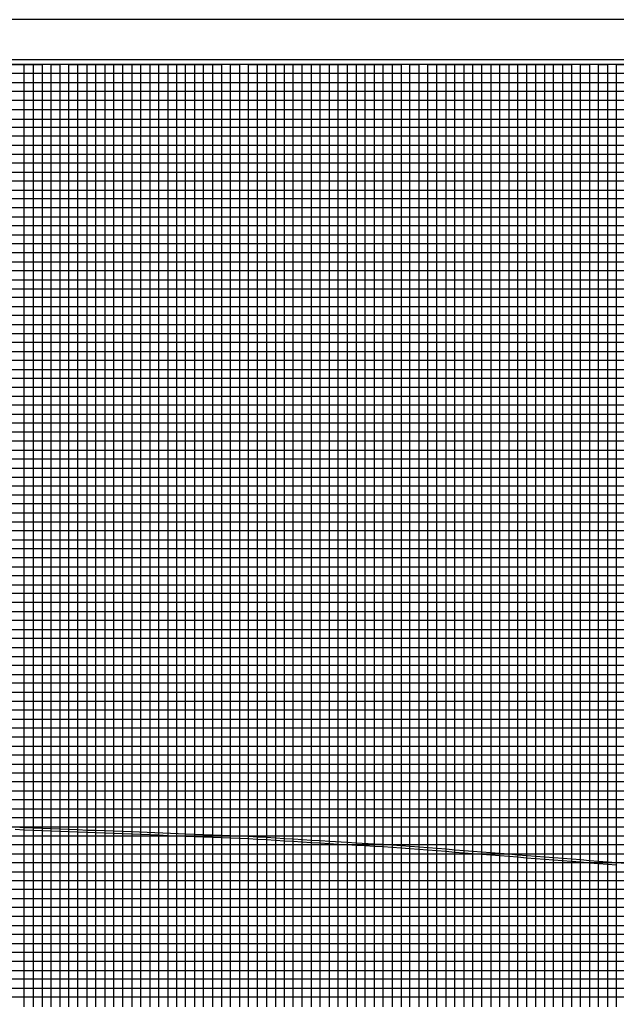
# Model space of a CAD drawing. Extents: x 2345490 to 2436403, y 465165 to 573888.
# Drawn here: x 2383359 to 2383692, y 549517 to 550063 of the extents above; entities that cross this region are included whole.
import ezdxf

# ---------------------------------------------------------------- set-up
doc = ezdxf.new("R2010")
doc.units = 0
for name, color, linetype in [('Old_Level_1', 7, 'Continuous'), ('Old_Level_18', 7, 'Continuous'), ('Old_Level_2', 7, 'Continuous'), ('Old_Level_41', 7, 'Continuous'), ('Old_Level_42', 7, 'Continuous'), ('Old_Level_43', 7, 'Continuous'), ('Old_Level_50', 7, 'Continuous'), ('Old_Level_51', 7, 'Continuous')]:
    doc.layers.add(name, color=color, linetype=linetype)

msp = doc.modelspace()

# ---------------------------------------------------------------- linework, layer by layer
at = {"layer": 'Old_Level_1'}
msp.add_lwpolyline([(2383356.79895, 549611.3805), (2383361.79895, 549611.168), (2383366.79895, 549610.95725), (2383371.79895, 549610.74475), (2383376.79895, 549610.53225), (2383381.79895, 549610.31975), (2383386.79895, 549610.10725), (2383391.79895, 549609.89475), (2383396.79895, 549609.6945), (2383401.79895, 549609.51175), (2383406.79895, 549609.32875), (2383411.79895, 549609.146), (2383416.79895, 549608.963), (2383421.79895, 549608.77975), (2383426.79895, 549608.589), (2383431.79895, 549608.39825), (2383436.79895, 549608.2075), (2383441.79895, 549608.01675), (2383446.79895, 549607.826), (2383451.79895, 549607.63525), (2383456.79895, 549607.4395), (2383461.79895, 549607.24825), (2383466.79895, 549607.05675), (2383471.79895, 549606.86525), (2383476.79895, 549606.67375), (2383481.79895, 549606.48225), (2383486.79895, 549606.263), (2383491.79895, 549605.95325), (2383496.79895, 549605.64325), (2383501.79895, 549605.3335), (2383506.79895, 549605.0235), (2383511.79895, 549604.71375), (2383516.79895, 549604.4095), (2383521.79895, 549604.09925), (2383526.79895, 549603.78875), (2383531.79895, 549603.4785), (2383536.79895, 549603.16825), (2383541.79895, 549602.85775), (2383546.79895, 549602.55925), (2383551.79895, 549602.297), (2383556.79895, 549602.03475), (2383561.79895, 549601.768), (2383566.79895, 549601.4915), (2383571.79895, 549601.111), (2383576.79895, 549600.718), (2383581.79895, 549600.32375), (2383586.79895, 549599.9245), (2383591.79895, 549599.52525), (2383596.79895, 549599.126), (2383601.79895, 549598.72975), (2383606.79895, 549598.33125), (2383611.79895, 549597.9325), (2383616.79895, 549597.534), (2383621.79895, 549597.1355), (2383626.79895, 549596.737), (2383631.79895, 549596.342), (2383636.79895, 549595.944), (2383641.79895, 549595.54575), (2383646.79895, 549595.15025), (2383651.79895, 549594.75425), (2383656.79895, 549594.3585), (2383661.79895, 549593.9625), (2383666.79895, 549593.5665), (2383671.79895, 549593.1705), (2383676.79895, 549592.77375), (2383681.79895, 549592.37775), (2383686.79895, 549591.98175), (2383691.79895, 549591.58575)], dxfattribs=at)
at = {"layer": 'Old_Level_18'}
msp.add_lwpolyline([(2384616.79875, 550037.754), (2383116.79875, 550037.754), (2383116.79875, 548987.754), (2384616.79875, 548987.754)], close=True, dxfattribs=at)
at = {"layer": 'Old_Level_2'}
msp.add_lwpolyline([(2383356.85414, 549612.67933), (2383361.85392, 549612.46684), (2383366.85392, 549612.25609), (2383391.85256, 549611.19365), (2383396.8487, 549610.99355), (2383401.84647, 549610.81088), (2383406.84647, 549610.62788), (2383411.84647, 549610.44513), (2383416.84653, 549610.26213), (2383421.84754, 549610.07884), (2383451.84916, 549608.93428), (2383456.84922, 549608.73853), (2383461.84867, 549608.5473), (2383481.8523, 549607.78116), (2383486.86762, 549607.56124), (2383491.87936, 549607.25076), (2383496.87936, 549606.94076), (2383501.87936, 549606.63101), (2383506.87936, 549606.32101), (2383511.87862, 549606.01131), (2383516.87868, 549605.70705), (2383521.87949, 549605.39675), (2383526.87949, 549605.08625), (2383531.87948, 549604.776), (2383541.87796, 549604.15535), (2383546.87173, 549603.85722), (2383556.86762, 549603.33293), (2383561.86947, 549603.06609), (2383566.88417, 549602.78877), (2383571.89921, 549602.40713), (2383576.90098, 549602.01399), (2383581.90178, 549601.61968), (2383596.90204, 549600.42191), (2383601.90194, 549600.02566), (2383606.90226, 549599.62714), (2383611.90226, 549599.22839), (2383626.90178, 549598.03293), (2383631.90172, 549597.63793), (2383636.90214, 549597.2399), (2383641.90181, 549596.84167), (2383646.90152, 549596.4462), (2383651.90156, 549596.05019), (2383656.90156, 549595.65444), (2383671.90169, 549594.46643), (2383676.90169, 549594.06968), (2383681.90159, 549593.67369), (2383701.90172, 549592.08968)], dxfattribs=at)
at = {"layer": 'Old_Level_41'}
for points in [[(2383116.79875, 550037.754), (2383166.79875, 550037.754), (2383166.79875, 549012.754), (2383216.79875, 549012.754), (2383216.79875, 550037.754), (2383266.79875, 550037.754), (2383266.79875, 549012.754), (2383316.79875, 549012.754), (2383316.79875, 550037.754), (2383366.79875, 550037.754), (2383366.79875, 549012.754), (2383416.79875, 549012.754), (2383416.79875, 550037.754), (2383466.79875, 550037.754), (2383466.79875, 549012.754), (2383516.79875, 549012.754), (2383516.79875, 550037.754), (2383566.79875, 550037.754), (2383566.79875, 549012.754), (2383616.79875, 549012.754), (2383616.79875, 550037.754), (2383666.79875, 550037.754), (2383666.79875, 549012.754), (2383716.79875, 549012.754)], [(2383191.79875, 549012.754), (2383191.79875, 550037.754), (2383241.79875, 550037.754), (2383241.79875, 549012.754), (2383291.79875, 549012.754), (2383291.79875, 550037.754), (2383341.79875, 550037.754), (2383341.79875, 549012.754), (2383391.79875, 549012.754), (2383391.79875, 550037.754), (2383441.79875, 550037.754), (2383441.79875, 549012.754), (2383491.79875, 549012.754), (2383491.79875, 550037.754), (2383541.79875, 550037.754), (2383541.79875, 549012.754), (2383591.79875, 549012.754), (2383591.79875, 550037.754), (2383641.79875, 550037.754), (2383641.79875, 549012.754), (2383691.79875, 549012.754), (2383691.79875, 550037.754), (2383741.79875, 550037.754)], [(2383116.79875, 549987.754), (2384416.74875, 549987.754)], [(2384416.74875, 549937.754), (2383116.79875, 549937.754), (2383116.79875, 549887.704), (2384616.79875, 549887.704)], [(2384616.79875, 549862.754), (2383116.79875, 549862.754), (2383116.79875, 549912.754), (2384416.74875, 549912.754)], [(2384616.79875, 549837.754), (2383116.79875, 549837.754), (2383116.79875, 549787.754), (2384616.79875, 549787.754)], [(2384616.79875, 549762.754), (2383116.79875, 549762.754), (2383116.79875, 549812.754), (2384616.79875, 549812.754)], [(2384616.79875, 549737.754), (2383116.79875, 549737.754), (2383116.79875, 549687.754), (2384616.79875, 549687.754)], [(2384616.79875, 549637.754), (2383116.79875, 549637.754), (2383116.79875, 549587.754), (2384616.79875, 549587.754)], [(2384616.79875, 549537.754), (2383116.79875, 549537.754), (2383116.79875, 549487.754), (2384616.79875, 549487.754)]]:
    msp.add_lwpolyline(points, dxfattribs=at)
at = {"layer": 'Old_Level_42'}
for points in [[(2384416.74875, 549962.754), (2383116.89875, 549962.754), (2383116.89875, 550012.704), (2384416.74875, 550012.704)], [(2384616.79875, 549662.754), (2383116.79875, 549662.754), (2383116.79875, 549712.754), (2384616.79875, 549712.754)], [(2384616.79875, 549562.754), (2383116.79875, 549562.754), (2383116.79875, 549612.754), (2384616.79875, 549612.754)]]:
    msp.add_lwpolyline(points, dxfattribs=at)
at = {"layer": 'Old_Level_43'}
for p, q in [((2384566.79875, 549857.754), (2383166.79875, 549857.754)), ((2383166.79875, 549852.754), (2384566.79875, 549852.754)), ((2384566.79875, 549832.754), (2383166.79875, 549832.754))]:
    msp.add_line(p, q, dxfattribs=at)
for points in [[(2383361.79875, 549012.754), (2383361.79875, 550037.754), (2383371.79875, 550037.754), (2383371.79875, 549012.754)], [(2383376.79875, 549012.754), (2383376.79875, 550037.754), (2383376.79875, 550037.754), (2383381.79875, 550037.754), (2383381.79875, 549012.754)], [(2383386.79875, 549012.754), (2383386.79875, 550037.754), (2383396.79875, 550037.754), (2383396.79875, 549012.754)], [(2383401.79875, 549012.754), (2383401.79875, 550037.754), (2383406.79875, 550037.754), (2383406.79875, 549012.754)], [(2383411.79875, 549012.754), (2383411.79875, 550037.754), (2383421.79875, 550037.754), (2383421.79875, 549012.754)], [(2383426.79875, 549012.754), (2383426.79875, 550037.754), (2383431.79875, 550037.754), (2383431.79875, 549012.754)], [(2383436.79875, 549012.754), (2383436.79875, 550037.754), (2383446.79875, 550037.754), (2383446.79875, 549012.754)], [(2383451.79875, 549012.754), (2383451.79875, 550037.754), (2383456.79875, 550037.754), (2383456.79875, 549012.754)], [(2383461.79875, 549012.754), (2383461.79875, 550037.754), (2383471.79875, 550037.754), (2383471.79875, 549012.754)], [(2383476.79875, 549012.754), (2383476.79875, 550037.754), (2383481.79875, 550037.754), (2383481.79875, 549012.754)], [(2383486.79875, 549012.754), (2383486.79875, 550037.754), (2383496.79875, 550037.754), (2383496.79875, 549012.754)], [(2383501.79875, 550037.754), (2383501.79875, 549012.754), (2383506.79875, 549012.754), (2383506.79875, 550037.754)], [(2383501.79875, 550037.154), (2383501.79875, 549012.754), (2383506.79875, 549012.754), (2383506.79875, 550037.154)], [(2383511.79875, 549012.754), (2383511.79875, 550037.754), (2383521.79875, 550037.754), (2383521.79875, 549012.754)], [(2383526.79875, 549012.754), (2383526.79875, 550037.754), (2383531.79875, 550037.754), (2383531.79875, 549012.754)], [(2383536.79875, 549012.754), (2383536.79875, 550037.754), (2383546.79875, 550037.754), (2383546.79875, 549012.754)], [(2383551.79875, 549012.754), (2383551.79875, 550037.754), (2383556.79875, 550037.754), (2383556.79875, 549012.754)], [(2383561.79875, 549012.754), (2383561.79875, 550037.754), (2383571.79875, 550037.754), (2383571.79875, 549012.754)], [(2383576.79875, 549012.754), (2383576.79875, 550037.754), (2383581.79875, 550037.754), (2383581.79875, 549012.754)], [(2383586.79875, 549012.754), (2383586.79875, 550037.754), (2383596.79875, 550037.754), (2383596.79875, 549012.754)], [(2383601.79875, 549012.754), (2383601.79875, 550037.754), (2383606.79875, 550037.754), (2383606.79875, 549012.754)], [(2383611.79875, 549012.754), (2383611.79875, 550037.754), (2383621.79875, 550037.754), (2383621.79875, 549012.754)], [(2383626.79875, 549012.754), (2383626.79875, 550037.754), (2383631.79875, 550037.754), (2383631.79875, 549012.754)], [(2383636.79875, 549012.754), (2383636.79875, 550037.754), (2383646.79875, 550037.754), (2383646.79875, 549012.754)], [(2383651.79875, 550037.754), (2383651.79875, 549012.754), (2383656.79875, 549012.754), (2383656.79875, 550037.754), (2383661.79875, 550037.754), (2383661.79875, 549012.754), (2383671.79875, 549012.754), (2383671.79875, 550037.754), (2383676.79875, 550037.754), (2383676.79875, 549012.754), (2383681.79875, 549012.754), (2383681.79875, 550037.754), (2383686.79875, 550037.754), (2383686.79875, 549012.754)], [(2384416.74875, 550032.754), (2383166.79875, 550032.754), (2383166.79875, 550027.754), (2384416.74875, 550027.754)], [(2384416.74875, 550022.754), (2383166.79875, 550022.754), (2383166.79875, 550017.754), (2384416.74875, 550017.754)], [(2384416.74875, 550007.004), (2383167.79875, 550007.004), (2383167.79875, 550002.754), (2384416.74875, 550002.754)], [(2384416.74875, 549997.754), (2383166.79875, 549997.754), (2383166.79875, 549992.754), (2384416.74875, 549992.754)], [(2384416.74875, 549982.754), (2383166.79875, 549982.754), (2383166.79875, 549977.754), (2384416.74875, 549977.754)], [(2384416.74875, 549972.754), (2383166.79875, 549972.754), (2383166.79875, 549967.754), (2384416.74875, 549967.754)], [(2384416.74875, 549957.754), (2383166.79875, 549957.754), (2383166.79875, 549952.754), (2384416.74875, 549952.754)], [(2384416.74875, 549947.754), (2383166.79875, 549947.754), (2383166.79875, 549942.754), (2384416.74875, 549942.754)], [(2384416.74875, 549932.754), (2383166.79875, 549932.754), (2383166.79875, 549927.754), (2384416.74875, 549927.754)], [(2384416.74875, 549922.754), (2383166.79875, 549922.754), (2383166.79875, 549917.754), (2384416.74875, 549917.754)], [(2384416.74875, 549907.754), (2383166.79875, 549907.754), (2383166.79875, 549902.754), (2384416.74875, 549902.754)], [(2384566.79875, 549897.754), (2383166.79875, 549897.754), (2383166.79875, 549897.754), (2383166.79875, 549877.754), (2384566.79875, 549877.754)], [(2383166.79875, 549892.754), (2384566.79875, 549892.754)], [(2384566.79875, 549882.754), (2383166.79875, 549882.754)], [(2384566.79875, 549872.754), (2383166.79875, 549872.754), (2383166.79875, 549867.754), (2384566.79875, 549867.754)], [(2384566.79875, 549847.754), (2383166.79875, 549847.754), (2383166.79875, 549842.754), (2384566.79875, 549842.754)], [(2384566.79875, 549827.754), (2383166.79875, 549827.754), (2383166.79875, 549822.754), (2384566.79875, 549822.754)], [(2384566.79875, 549817.754), (2383166.79875, 549817.754)], [(2383166.79875, 549807.754), (2384566.79875, 549807.754)], [(2384566.79875, 549802.754), (2383166.79875, 549802.754), (2383166.79875, 549797.754), (2384566.79875, 549797.754)], [(2384566.79875, 549792.754), (2383166.79875, 549792.754), (2383166.79875, 549782.754), (2384566.79875, 549782.754)], [(2384566.79875, 549777.754), (2383166.79875, 549777.754), (2383166.79875, 549772.754), (2384566.79875, 549772.754)], [(2384566.79875, 549767.754), (2383166.79875, 549767.754), (2383166.79875, 549757.754), (2384566.79875, 549757.754)], [(2384566.79875, 549752.754), (2383166.79875, 549752.754), (2383166.79875, 549747.754), (2384566.79875, 549747.754)], [(2384566.79875, 549742.754), (2383166.79875, 549742.754), (2383166.79875, 549732.754), (2384566.79875, 549732.754)], [(2384566.79875, 549727.754), (2383166.79875, 549727.754), (2383166.79875, 549722.754), (2384566.79875, 549722.754)], [(2384566.79875, 549717.754), (2383166.79875, 549717.754), (2383166.79875, 549707.754), (2384566.79875, 549707.754)], [(2384566.79875, 549702.754), (2383166.79875, 549702.754), (2383166.79875, 549697.754), (2384566.79875, 549697.754)], [(2384566.79875, 549692.754), (2383166.79875, 549692.754), (2383166.79875, 549682.754), (2384566.79875, 549682.754)], [(2384566.79875, 549677.754), (2383166.79875, 549677.754), (2383166.79875, 549672.754), (2384566.79875, 549672.754)], [(2384566.79875, 549667.754), (2383166.79875, 549667.754), (2383166.79875, 549657.754), (2384566.79875, 549657.754)], [(2384566.79875, 549652.754), (2383166.79875, 549652.754), (2383166.79875, 549647.754), (2384566.79875, 549647.754)], [(2384566.79875, 549642.754), (2383166.79875, 549642.754), (2383166.79875, 549632.754), (2384566.79875, 549632.754)], [(2384566.79875, 549627.754), (2383166.79875, 549627.754), (2383166.79875, 549622.754), (2384566.79875, 549622.754)], [(2384566.79875, 549617.754), (2383166.79875, 549617.754), (2383166.79875, 549607.754), (2384566.79875, 549607.754)], [(2384566.79875, 549602.754), (2383166.79875, 549602.754), (2383166.79875, 549597.754), (2384566.79875, 549597.754)], [(2384566.79875, 549592.754), (2383166.79875, 549592.754), (2383166.79875, 549582.754), (2384566.79875, 549582.754)], [(2384566.79875, 549577.754), (2383166.79875, 549577.754), (2383166.79875, 549572.754), (2384566.79875, 549572.754)], [(2384566.79875, 549567.754), (2383166.79875, 549567.754), (2383166.79875, 549557.754), (2384566.79875, 549557.754)], [(2384566.79875, 549552.754), (2383166.79875, 549552.754), (2383166.79875, 549547.754), (2384566.79875, 549547.754)], [(2384566.79875, 549542.754), (2383166.79875, 549542.754), (2383166.79875, 549532.754), (2384566.79875, 549532.754)], [(2384566.79875, 549527.754), (2383166.79875, 549527.754), (2383166.79875, 549522.754), (2384566.79875, 549522.754)], [(2384566.79875, 549517.754), (2383166.79875, 549517.754)]]:
    msp.add_lwpolyline(points, dxfattribs=at)
at = {"layer": 'Old_Level_50'}
msp.add_lwpolyline([(2384629.29875, 550040.304), (2382962.79875, 550040.304), (2382962.79875, 548985.204), (2384629.29875, 548985.204)], close=True, dxfattribs=at)
at = {"layer": 'Old_Level_51'}
msp.add_lwpolyline([(2384633.79875, 550062.754), (2382949.79875, 550062.754), (2382949.79875, 548962.754), (2384633.79875, 548962.754)], close=True, dxfattribs=at)

doc.saveas('drawing.dxf')
